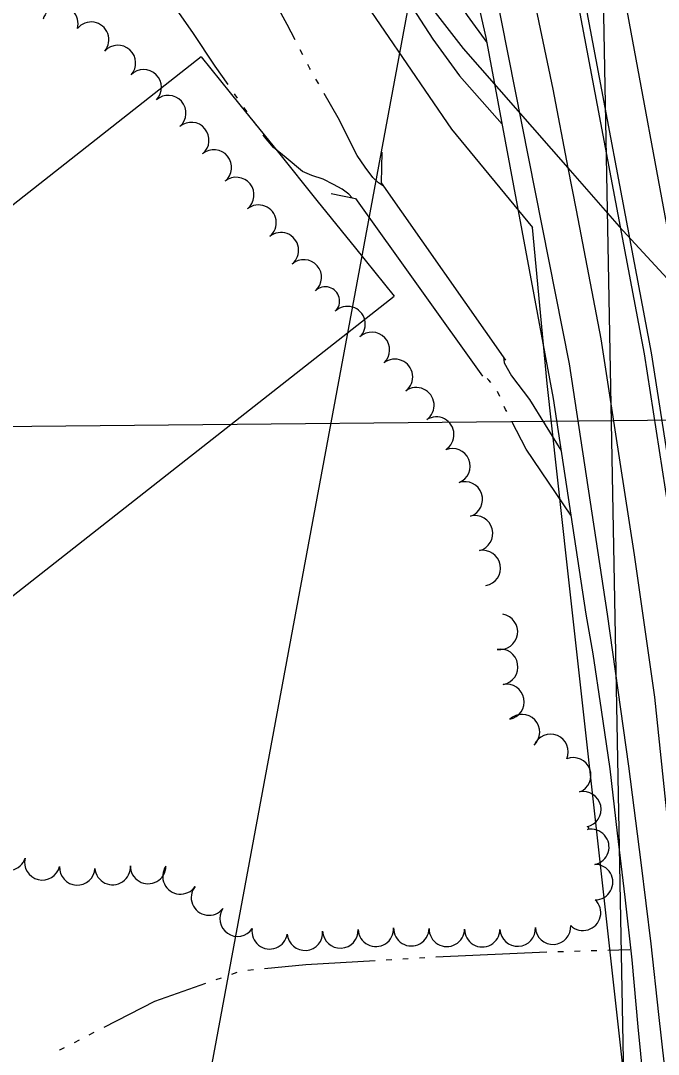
# Model space of a CAD drawing. Extents: x -25029 to 2274964, y -81170 to 687028.
# Drawn here: x -5184 to -4825, y -64996 to -64414 of the extents above; entities that cross this region are included whole.
import ezdxf

# ---------------------------------------------------------------- set-up
doc = ezdxf.new("R2010")
doc.units = 0
for name, color, linetype in [('81911BEA - RW_X_Fee_RW', 7, 'Continuous'), ('BD_X_Canopy', 7, 'Continuous'), ('BR_X_Rail_Object', 7, 'Continuous'), ('BRIDGE', 7, 'Continuous'), ('Default', 7, 'Continuous'), ('GE_X_CL_2000', 7, 'Continuous'), ('INTERSTATE', 7, 'Continuous'), ('ROAD', 7, 'Continuous'), ('TREES', 7, 'Continuous'), ('WALL', 7, 'Continuous'), ('WATER', 7, 'Continuous')]:
    doc.layers.add(name, color=color, linetype=linetype)

msp = doc.modelspace()

# ---------------------------------------------------------------- linework, layer by layer
at = {"layer": '81911BEA - RW_X_Fee_RW'}
msp.add_line((-5082.62, -64434.57), (-5781.27, -64983.58), dxfattribs=at)
for points in [[(-4991.86, -64401.42), (-4941.54, -64475.29), (-4896.06, -64530.52)], [(-5082.62, -64434.57), (-5060.87, -64461.49), (-5039.13, -64488.42), (-5017.38, -64515.34), (-4995.63, -64542.27), (-4973.89, -64569.19)], [(-4828.22, -65154.83), (-4876.55, -64718.89), (-4887.68, -64618.44), (-4896.06, -64530.52)], [(-5652.84, -65102.22), (-5652.22, -65101.74), (-4973.89, -64569.19)]]:
    msp.add_lwpolyline(points, dxfattribs=at)
at = {"layer": 'BD_X_Canopy'}
for p in [(-5334.89, -66392.45), (-4817.54, -66435.17)]:
    msp.add_line(p, (-4866.05, -63868.76), dxfattribs=at)
at = {"layer": 'BR_X_Rail_Object'}
for points in [[(-4865.87, -64748.36), (-4861.92, -64770.59), (-4857.38, -64802.14), (-4852.46, -64835.46), (-4848.34, -64871.69), (-4843.87, -64907.59), (-4840.07, -64942.86), (-4836.72, -64980.58), (-4832.2, -65026.2)], [(-4853.92, -64748.36), (-4841.83, -64833.92), (-4834.93, -64888.15), (-4829.26, -64933.99), (-4824.92, -64973.62), (-4820.16, -65017.14)]]:
    msp.add_lwpolyline(points, dxfattribs=at)
at = {"layer": 'BRIDGE'}
msp.add_lwpolyline([(-4975.52, -64189.29), (-4922.2, -64423.54), (-4884.33, -64626.91), (-4865.87, -64748.36)], dxfattribs=at)
at = {"layer": 'Default'}
msp.add_line((-5341.52, -64643.99), (-3903.84, -64629.88), dxfattribs=at)
at = {"layer": 'GE_X_CL_2000'}
for points in [[(-4741.71, -65090.68), (-4750.72, -65034.38), (-4759.15, -64950.41), (-4767.71, -64881.69), (-4776.16, -64800.01), (-4786.15, -64719.84), (-4802.03, -64615.21), (-4812.33, -64571.64), (-4813.26, -64566.62), (-4847.32, -64382.95), (-4862.71, -64309.6), (-4893.62, -64179.67), (-4908.27, -64108.61), (-4915.08, -64075.15), (-4924.44, -64038.3), (-4943.62, -63962.63), (-4964.95, -63870.92), (-4998.89, -63737.91), (-5029.87, -63614.85), (-5056.33, -63499.45), (-5091.59, -63342.03), (-5118.02, -63223.58)], [(-5158.63, -63244.58), (-5121.88, -63405.83), (-5073.38, -63619.81), (-5040.32, -63766.54), (-5000.59, -63935.44), (-4991.02, -63975.95), (-4985.49, -63999.66), (-4977.79, -64033.27), (-4945.48, -64179.22), (-4927.78, -64248.78), (-4918.99, -64291.57), (-4902.84, -64364.93), (-4884.53, -64452.8), (-4875.98, -64497.06), (-4871.39, -64520.8), (-4857.52, -64593.37), (-4849.57, -64644.54), (-4838.73, -64714.81), (-4827.22, -64794.99), (-4818.77, -64875.91), (-4810.26, -64951.5), (-4800.31, -65035.48), (-4791.01, -65125.92)], [(-4995.57, -64351.98), (-4935.04, -64429.78), (-4875.98, -64497.06), (-4847.08, -64529.97), (-4813.26, -64566.62), (-4773.43, -64609.8), (-4735.52, -64639.99), (-4724.66, -64648.46), (-4713.66, -64656.74), (-4702.52, -64664.84), (-4691.25, -64672.76), (-4679.86, -64680.49), (-4668.33, -64688.02), (-4656.69, -64695.37), (-4644.93, -64702.52), (-4633.05, -64709.48), (-4617.74, -64718.02), (-4602.33, -64726.38), (-4586.82, -64734.55), (-4571.22, -64742.54), (-4555.51, -64750.34), (-4539.72, -64757.94), (-4506.73, -64771.69), (-4481.05, -64780.19)]]:
    msp.add_lwpolyline(points, dxfattribs=at)
at = {"layer": 'INTERSTATE'}
for points in [[(-5003.06, -64004.75), (-4936.5, -64298.29), (-4875.29, -64607.3), (-4853.92, -64748.36)], [(-4946.08, -64065.17), (-4932.84, -64123.61), (-4881.09, -64348.14), (-4878.41, -64362.19), (-4833.07, -64601.76), (-4811.03, -64743.28), (-4810.37, -64748.36)], [(-4942.55, -64068.91), (-4930.29, -64123.02), (-4878.54, -64347.56), (-4871.79, -64375.3), (-4829.06, -64601.07), (-4807.01, -64742.7), (-4806.27, -64748.36)]]:
    msp.add_lwpolyline(points, dxfattribs=at)
at = {"layer": 'ROAD'}
for points in [[(-5684.27, -63437), (-5638.61, -63480.45), (-5595.53, -63528.19), (-5516.15, -63617.6), (-5423.14, -63722.43), (-5299.33, -63863.47), (-5243.23, -63928.92), (-5215.48, -63963.66), (-5193.98, -63992.19), (-5169.91, -64027.29), (-5139.16, -64075.96), (-5099.09, -64141.08), (-5024.25, -64264.78), (-4957.52, -64372.77), (-4932.76, -64411.22), (-4921.66, -64426.44)], [(-5682.85, -63470.88), (-5655.51, -63496.9), (-5613.09, -63543.91), (-5445.78, -63732.37), (-5317.13, -63878.92), (-5261.39, -63943.95), (-5234.1, -63978.11), (-5213.12, -64005.95), (-5189.6, -64040.26), (-5159.16, -64088.43), (-5119.22, -64153.36), (-5044.36, -64277.07), (-4977.46, -64385.35), (-4952.2, -64424.56), (-4937.14, -64445.21), (-4913.09, -64472.43)]]:
    msp.add_lwpolyline(points, dxfattribs=at)
at = {"layer": 'TREES'}
for centre, radius, start, end in [((-5161.98, -64415.87), 10, 344.78053, 164.78053), ((-5144.64, -64424.88), 10, 320.33524, 140.33524), ((-5129.53, -64437.98), 10, 317.79588, 137.79588), ((-5114.98, -64451.7), 10, 315.60296, 135.60296), ((-5101.2, -64466.18), 10, 311.54868, 131.54868), ((-5088.18, -64481.36), 10, 309.68642, 129.68642), ((-5075.46, -64496.79), 10, 309.32052, 129.32052), ((-5062.84, -64512.31), 10, 308.90401, 128.90401), ((-5050.3, -64527.88), 10, 308.76397, 128.76397), ((-5037.71, -64543.42), 10, 309.26275, 129.26275), ((-5024.8, -64558.69), 10, 311.20767, 131.20767), ((-5012.66, -64572), 8.02, 313.7555, 133.7555), ((-5000.2, -64585.02), 10, 313.7555, 133.7555), ((-4986.45, -64599.54), 10, 313.14051, 133.14051), ((-4973.45, -64614.71), 10, 308.04578, 128.04578), ((-4961.41, -64630.68), 10, 305.98264, 125.98264), ((-4950.2, -64647.23), 10, 302.22033, 122.22033), ((-4941.11, -64664.96), 10, 292.07445, 112.07445), ((-4934.1, -64683.68), 10, 288.98379, 108.98379), ((-4928.37, -64702.82), 10, 284.37334, 104.37334), ((-4924.03, -64722.34), 10, 280.68848, 100.68848), ((-4914.32, -64758.24), 10, 260.85514, 80.85514), ((-4914.19, -64777.96), 10, 279.88336, 99.88336), ((-4910.64, -64797.64), 10, 280.56852, 100.56852), ((-4901.93, -64814.74), 10, 313.44128, 133.44128), ((-4885.84, -64825.88), 10, 337.1479, 157.1479), ((-4873.03, -64839.09), 10, 291.06282, 111.06282), ((-4867.34, -64858.2), 10, 282.09399, 102.09399), ((-4865.08, -64868.79), 0.829, 281.85828, 101.85831), ((-4862.85, -64879.39), 10, 281.85827, 101.85828), ((-5191.41, -64882.66), 10, 162.51728, 342.51728), ((-5172.15, -64888.01), 10, 166.42895, 346.42895), ((-4860.7, -64899.18), 10, 270.54686, 90.54686), ((-5152.45, -64890.88), 10, 176.99017, 356.99017), ((-5132.49, -64890.68), 10, 184.1529, 4.1529), ((-5112.51, -64890.1), 10, 179.17568, 359.17568), ((-5094.31, -64895.95), 10, 145.17342, 325.17342), ((-5078.25, -64907.86), 10, 141.74486, 321.74486), ((-4867.5, -64916.42), 10, 226.40192, 46.40192), ((-5062.15, -64919.7), 10, 145.5594, 325.5594), ((-4884.38, -64924.22), 10, 183.19614, 3.19614), ((-5044.01, -64926.87), 10, 171.32323, 351.32323), ((-5024.16, -64927.6), 10, 184.44734, 4.44734), ((-5004.2, -64926.36), 10, 182.64025, 2.64025), ((-4984.22, -64925.44), 10, 182.63841, 2.63841), ((-4964.23, -64925.13), 10, 179.13743, 359.13743), ((-4944.23, -64925.44), 10, 179.13743, 359.13743), ((-4924.29, -64925.74), 9.95, 179.13743, 359.13743), ((-4904.35, -64925.33), 10, 183.17575, 3.17575)]:
    msp.add_arc(centre, radius, start, end, dxfattribs=at)
at = {"layer": 'WALL'}
for points in [[(-4911.02, -64605.26), (-4981.12, -64505.52), (-4980.7, -64488.18)], [(-5009.43, -64511.52), (-4995.64, -64514.27), (-4924.23, -64614.21)]]:
    msp.add_lwpolyline(points, dxfattribs=at)
at = {"layer": 'WATER'}
for p, q in [((-5025.4, -64433.35), (-5026.83, -64430.57)), ((-5016.39, -64449.79), (-5017.95, -64447.08)), ((-5062.08, -64457.86), (-5063.86, -64455.29)), ((-5056.72, -64465.55), (-5058.51, -64462.99)), ((-5051.35, -64473.24), (-5053.15, -64470.68)), ((-4914.46, -64625.7), (-4915.75, -64622.86)), ((-4959.7, -64941.77), (-4956.58, -64941.59)), ((-4950.34, -64941.25), (-4887.9, -64938.46)), ((-4881.65, -64938.25), (-4878.53, -64938.16)), ((-4872.28, -64937.99), (-4869.16, -64937.91)), ((-4862.91, -64937.74), (-4859.79, -64937.65)), ((-4853.54, -64937.48), (-4841.16, -64937.15)), ((-4978.42, -64942.85), (-4975.3, -64942.67)), ((-4969.06, -64942.31), (-4965.94, -64942.13)), ((-5074.18, -64954.06), (-5071.23, -64953.02)), ((-5065.34, -64950.94), (-5062.39, -64949.9)), ((-5056.31, -64948.68), (-5053.2, -64948.37)), ((-5154.02, -64989.41), (-5151.23, -64987.99)), ((-5145.67, -64985.14), (-5142.89, -64983.72))]:
    msp.add_line(p, q, dxfattribs=at)
for points in [[(-5029.7, -64425.02), (-5034.18, -64416.37), (-5042.17, -64401.24), (-5060.25, -64377.49), (-5063.67, -64372.8)], [(-5067.44, -64450.17), (-5074.76, -64439.7), (-5087.37, -64420.79), (-5102.82, -64398.65)], [(-5021.07, -64441.66), (-5021.35, -64441.17), (-5022.52, -64438.9)], [(-4979.86, -64507.32), (-4982.74, -64505.53), (-4985.84, -64502.42), (-4990.21, -64496.57), (-4994.74, -64489.99), (-5005.43, -64468.82), (-5013.27, -64455.2)], [(-4997.59, -64513.88), (-4999.39, -64511.74), (-5003.21, -64508.95), (-5008.1, -64506.43), (-5013.86, -64503.35), (-5020.24, -64501.3), (-5025.58, -64499.03), (-5034.83, -64491.43), (-5041.83, -64485.47), (-5046.97, -64479.51), (-5047.77, -64478.36)], [(-4912.36, -64603.35), (-4911.87, -64606.87), (-4907.83, -64614.04), (-4897.65, -64627.36), (-4879.92, -64655.91)], [(-4919.52, -64617.88), (-4920.51, -64616.61), (-4921.58, -64615.54)], [(-4910.51, -64634.2), (-4911.12, -64633.02), (-4911.86, -64631.39)], [(-4874.36, -64692.55), (-4899.62, -64655.31), (-4907.64, -64639.76)], [(-5046.98, -64947.76), (-5023.7, -64945.47), (-4984.66, -64943.21)], [(-5137.32, -64980.88), (-5108.72, -64966.27), (-5080.07, -64956.14)], [(-5162.36, -64993.69), (-5162.24, -64993.61), (-5159.58, -64992.25)]]:
    msp.add_lwpolyline(points, dxfattribs=at)

doc.saveas('drawing.dxf')
